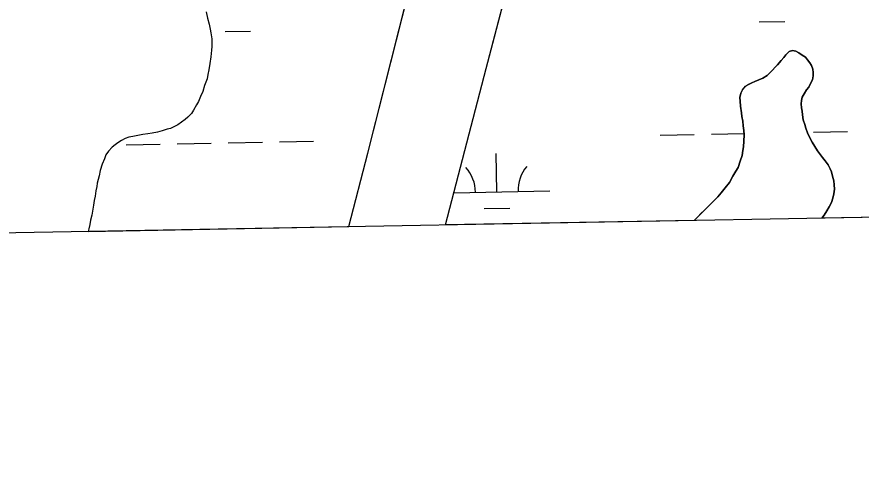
# Model space of a CAD drawing. Extents: x 3925854 to 3964121, y 224593 to 250589.
# Drawn here: x 3943070 to 3943863, y 230028 to 230466 of the extents above; entities that cross this region are included whole.
import ezdxf

# ---------------------------------------------------------------- set-up
doc = ezdxf.new("R2010")
doc.units = 0
for name, color, linetype in [('V-GRID-FRAM', 7, 'Continuous'), ('V-TOPO-SHOR', 7, 'Continuous'), ('V-WETL-SWMP', 7, 'Continuous')]:
    doc.layers.add(name, color=color, linetype=linetype)

msp = doc.modelspace()

# ---------------------------------------------------------------- linework, layer by layer
at = {"layer": 'V-GRID-FRAM'}
msp.add_lwpolyline([(3929791.517, 248207.597), (3961703.892, 248787.859), (3962042.387, 230608.264), (3930114.146, 230027.713), (3929791.517, 248207.597)], dxfattribs=at)
at = {"layer": 'V-TOPO-SHOR'}
for points in [[(3943381.578, 230268.955), (3943399.342, 230337.973), (3943453.118, 230551.067), (3943490.162, 230713.42), (3943507.003, 230776.517), (3943549.028, 230930.529), (3943582.709, 231056.723), (3943621.562, 231224.454), (3943661.975, 231399.427), (3943691.702, 231548.185), (3943711.668, 231647.904), (3943741.266, 231763.104), (3943748.006, 231787.877), (3943752.816, 231819.156), (3943754.766, 231833.859), (3943757.166, 231849.964), (3943759.612, 231861.642), (3943762.976, 231874.493), (3943767.531, 231885.028)], [(3943472.11, 230270.601), (3943510.448, 230417.824), (3943568.101, 230638.136), (3943625.711, 230865.284), (3943686.252, 231099.604)], [(3943247.282, 230470.991), (3943248.74, 230465.064), (3943250.194, 230459.487), (3943251.294, 230454.604), (3943251.679, 230451.113), (3943252.783, 230445.532)], [(3943252.783, 230445.532), (3943252.854, 230438.542), (3943252.539, 230435.044), (3943251.904, 230428.746), (3943250.919, 230422.445), (3943249.932, 230416.491), (3943248.928, 230411.939), (3943248.269, 230408.086), (3943245.885, 230401.77), (3943244.195, 230396.163), (3943242.147, 230391.248), (3943240.097, 230386.683), (3943238.381, 230383.52), (3943235.635, 230378.599), (3943233.57, 230375.433), (3943230.109, 230371.902), (3943227.684, 230369.78), (3943224.215, 230367.298), (3943220.746, 230364.816), (3943217.617, 230363.038), (3943213.791, 230361.251), (3943210.651, 230360.519), (3943206.123, 230359.076), (3943201.591, 230357.982), (3943196.708, 230356.884), (3943192.52, 230356.143), (3943187.982, 230355.748), (3943183.1, 230354.65), (3943178.563, 230353.904), (3943174.725, 230353.165), (3943171.246, 230351.733), (3943167.768, 230349.95), (3943164.295, 230347.818), (3943161.866, 230346.046), (3943159.095, 230343.57), (3943155.634, 230340.041), (3943153.223, 230336.521), (3943151.863, 230332.662), (3943149.817, 230327.747), (3943147.78, 230321.786), (3943146.78, 230316.883), (3943145.769, 230313.376), (3943145.105, 230309.874), (3943144.788, 230306.727), (3943143.78, 230302.52), (3943143.131, 230297.621), (3943142.125, 230293.417), (3943141.47, 230289.216), (3943140.808, 230285.366), (3943139.817, 230279.763), (3943138.816, 230275.208), (3943138.158, 230271.007), (3943137.153, 230266.803), (3943136.563, 230264.5)], [(3943706.333, 230274.86), (3943706.665, 230275.425), (3943709.495, 230278.313), (3943712.323, 230281.2), (3943715.154, 230284.088), (3943718.244, 230286.98), (3943720.558, 230289.603), (3943723.905, 230292.757), (3943728.021, 230296.958), (3943731.361, 230300.892), (3943734.956, 230305.346), (3943739.062, 230310.587), (3943742.384, 230316.34), (3943745.196, 230321.046), (3943747.242, 230324.448), (3943749.259, 230330.447), (3943751.024, 230335.925), (3943751.755, 230340.611), (3943752.243, 230343.994), (3943752.706, 230349.458), (3943752.908, 230355.18), (3943752.605, 230359.336), (3943752.042, 230363.749), (3943751.477, 230368.163), (3943750.654, 230372.574), (3943750.359, 230375.951), (3943749.517, 230382.181), (3943749.208, 230386.857), (3943748.913, 230390.494), (3943749.652, 230394.399), (3943751.438, 230397.797), (3943754.264, 230400.947), (3943757.107, 230402.794), (3943759.949, 230404.383), (3943762.798, 230405.452), (3943766.681, 230407.052), (3943770.304, 230408.647), (3943774.437, 230411.289), (3943777.011, 230413.655), (3943779.586, 230416.28), (3943782.158, 230418.906), (3943784.214, 230421.265), (3943787.554, 230425.199), (3943790.125, 230428.085), (3943792.177, 230430.704), (3943795.265, 230433.856), (3943798.376, 230434.667), (3943801.503, 230433.92), (3943804.119, 230432.386), (3943807.518, 230430.34), (3943810.4, 230428.29), (3943812.501, 230425.971)], [(3943812.501, 230425.971), (3943814.611, 230423.133), (3943816.196, 230420.55), (3943817.531, 230417.183), (3943817.824, 230413.806), (3943817.857, 230410.687), (3943817.113, 230407.042), (3943815.581, 230404.166), (3943813.542, 230400.246), (3943811.489, 230397.625), (3943809.185, 230393.963), (3943807.398, 230390.826), (3943806.65, 230387.698), (3943806.423, 230384.577), (3943806.722, 230380.68), (3943807.273, 230377.567), (3943807.828, 230374.194), (3943808.395, 230369.518), (3943809.738, 230365.113), (3943810.816, 230361.484), (3943812.417, 230357.343), (3943814.545, 230352.424), (3943816.929, 230348.289), (3943819.307, 230344.414), (3943821.688, 230340.279), (3943823.794, 230337.701), (3943826.43, 230334.088), (3943829.063, 230330.735), (3943831.699, 230327.123), (3943833.557, 230323.502), (3943834.888, 230320.397), (3943835.965, 230316.508), (3943837.051, 230312.099), (3943837.35, 230308.203), (3943837.649, 230304.306), (3943837.173, 230299.882), (3943836.176, 230295.712), (3943834.916, 230291.801), (3943832.619, 230287.619), (3943830.579, 230283.699), (3943828.019, 230279.773), (3943825.873, 230277.033)]]:
    msp.add_lwpolyline(points, dxfattribs=at)
at = {"layer": 'V-WETL-SWMP'}
for p, q in [((3943510.447, 230417.825), (3943568.1, 230638.136)), ((3943399.341, 230337.972), (3943437.695, 230489.95)), ((3943247.282, 230470.991), (3943248.741, 230465.064)), ((3943248.741, 230465.064), (3943250.195, 230459.487)), ((3943250.195, 230459.487), (3943251.293, 230454.604)), ((3943766.979, 230461.513), (3943790.975, 230461.95)), ((3943251.293, 230454.604), (3943251.678, 230451.113)), ((3943251.678, 230451.113), (3943252.783, 230445.532)), ((3943265.153, 230452.388), (3943289.149, 230452.825)), ((3943252.783, 230445.532), (3943252.854, 230438.542)), ((3943252.54, 230435.044), (3943251.904, 230428.746)), ((3943252.854, 230438.542), (3943252.54, 230435.044)), ((3943795.265, 230433.856), (3943792.177, 230430.705)), ((3943798.376, 230434.667), (3943795.265, 230433.856)), ((3943801.503, 230433.919), (3943798.376, 230434.667)), ((3943804.118, 230432.386), (3943801.503, 230433.919)), ((3943251.904, 230428.746), (3943250.92, 230422.444)), ((3943787.554, 230425.199), (3943784.214, 230421.266)), ((3943790.124, 230428.085), (3943787.554, 230425.199)), ((3943792.177, 230430.705), (3943790.124, 230428.085)), ((3943807.518, 230430.34), (3943804.118, 230432.386)), ((3943810.399, 230428.29), (3943807.518, 230430.34)), ((3943812.502, 230425.972), (3943810.399, 230428.29)), ((3943814.61, 230423.133), (3943812.502, 230425.972)), ((3943250.92, 230422.444), (3943249.931, 230416.492)), ((3943472.109, 230270.601), (3943510.447, 230417.825)), ((3943782.158, 230418.905), (3943779.585, 230416.28)), ((3943784.214, 230421.266), (3943782.158, 230418.905)), ((3943816.196, 230420.55), (3943814.61, 230423.133)), ((3943817.53, 230417.184), (3943816.196, 230420.55)), ((3943817.824, 230413.807), (3943817.53, 230417.184)), ((3943248.929, 230411.938), (3943248.269, 230408.087)), ((3943249.931, 230416.492), (3943248.929, 230411.938)), ((3943774.437, 230411.289), (3943770.304, 230408.647)), ((3943777.012, 230413.654), (3943774.437, 230411.289)), ((3943779.585, 230416.28), (3943777.012, 230413.654)), ((3943817.113, 230407.041), (3943817.856, 230410.688)), ((3943817.856, 230410.688), (3943817.824, 230413.807)), ((3943245.886, 230401.771), (3943244.195, 230396.162)), ((3943248.269, 230408.087), (3943245.886, 230401.771)), ((3943757.106, 230402.795), (3943754.265, 230400.946)), ((3943759.949, 230404.383), (3943757.106, 230402.795)), ((3943762.798, 230405.452), (3943759.949, 230404.383)), ((3943766.681, 230407.051), (3943762.798, 230405.452)), ((3943770.304, 230408.647), (3943766.681, 230407.051)), ((3943813.542, 230400.246), (3943815.582, 230404.166)), ((3943815.582, 230404.166), (3943817.113, 230407.041)), ((3943244.195, 230396.162), (3943242.148, 230391.248)), ((3943749.652, 230394.4), (3943748.912, 230390.494)), ((3943751.437, 230397.798), (3943749.652, 230394.4)), ((3943754.265, 230400.946), (3943751.437, 230397.798)), ((3943807.398, 230390.826), (3943809.186, 230393.963)), ((3943809.186, 230393.963), (3943811.489, 230397.626)), ((3943811.489, 230397.626), (3943813.542, 230400.246)), ((3943240.097, 230386.683), (3943238.381, 230383.52)), ((3943242.148, 230391.248), (3943240.097, 230386.683)), ((3943748.912, 230390.494), (3943749.208, 230386.857)), ((3943749.208, 230386.857), (3943749.516, 230382.181)), ((3943806.422, 230384.577), (3943806.65, 230387.699)), ((3943806.65, 230387.699), (3943807.398, 230390.826)), ((3943235.635, 230378.599), (3943233.57, 230375.432)), ((3943238.381, 230383.52), (3943235.635, 230378.599)), ((3943749.516, 230382.181), (3943750.359, 230375.951)), ((3943806.721, 230380.68), (3943806.422, 230384.577)), ((3943807.273, 230377.567), (3943806.721, 230380.68)), ((3943807.827, 230374.193), (3943807.273, 230377.567)), ((3943227.685, 230369.78), (3943220.745, 230364.817)), ((3943230.11, 230371.902), (3943227.685, 230369.78)), ((3943233.57, 230375.432), (3943230.11, 230371.902)), ((3943750.359, 230375.951), (3943750.653, 230372.574)), ((3943750.653, 230372.574), (3943751.477, 230368.163)), ((3943808.394, 230369.519), (3943807.827, 230374.193)), ((3943809.738, 230365.114), (3943808.394, 230369.519)), ((3943217.617, 230363.038), (3943213.79, 230361.251)), ((3943220.745, 230364.817), (3943217.617, 230363.038)), ((3943751.477, 230368.163), (3943752.042, 230363.75)), ((3943752.042, 230363.75), (3943752.606, 230359.336)), ((3943810.815, 230361.485), (3943809.738, 230365.114)), ((3943812.417, 230357.342), (3943810.815, 230361.485)), ((3943178.563, 230353.904), (3943174.725, 230353.166)), ((3943183.099, 230354.649), (3943178.563, 230353.904)), ((3943187.981, 230355.747), (3943183.099, 230354.649)), ((3943192.521, 230356.143), (3943187.981, 230355.747)), ((3943196.708, 230356.884), (3943192.521, 230356.143)), ((3943201.59, 230357.982), (3943196.708, 230356.884)), ((3943206.123, 230359.076), (3943201.59, 230357.982)), ((3943210.652, 230360.52), (3943206.123, 230359.076)), ((3943213.79, 230361.251), (3943210.652, 230360.52)), ((3943674.053, 230355.166), (3943706.047, 230355.748)), ((3943722.045, 230356.039), (3943752.805, 230356.598)), ((3943752.606, 230359.336), (3943752.908, 230355.18)), ((3943752.908, 230355.18), (3943752.706, 230349.459)), ((3943814.546, 230352.424), (3943812.417, 230357.342)), ((3943818.029, 230357.784), (3943850.023, 230358.366)), ((3943161.865, 230346.046), (3943159.094, 230343.571)), ((3943164.294, 230347.818), (3943161.865, 230346.046)), ((3943167.768, 230349.95), (3943164.294, 230347.818)), ((3943171.245, 230351.733), (3943167.768, 230349.95)), ((3943174.725, 230353.166), (3943171.245, 230351.733)), ((3943172.228, 230346.041), (3943204.222, 230346.623)), ((3943220.22, 230346.914), (3943252.214, 230347.496)), ((3943268.212, 230347.787), (3943300.206, 230348.369)), ((3943316.204, 230348.659), (3943348.198, 230349.241)), ((3943752.706, 230349.459), (3943752.242, 230343.995)), ((3943816.928, 230348.289), (3943814.546, 230352.424)), ((3943819.306, 230344.414), (3943816.928, 230348.289)), ((3943155.634, 230340.041), (3943153.223, 230336.521)), ((3943159.094, 230343.571), (3943155.634, 230340.041)), ((3943381.578, 230268.955), (3943399.341, 230337.972)), ((3943751.756, 230340.611), (3943751.024, 230335.924)), ((3943752.242, 230343.995), (3943751.756, 230340.611)), ((3943821.688, 230340.279), (3943819.306, 230344.414)), ((3943823.794, 230337.7), (3943821.688, 230340.279)), ((3943826.43, 230334.088), (3943823.794, 230337.7)), ((3943151.864, 230332.662), (3943149.817, 230327.748)), ((3943153.223, 230336.521), (3943151.864, 230332.662)), ((3943520.409, 230301.622), (3943519.754, 230337.616)), ((3943749.259, 230330.447), (3943747.241, 230324.448)), ((3943751.024, 230335.924), (3943749.259, 230330.447)), ((3943829.063, 230330.735), (3943826.43, 230334.088)), ((3943831.699, 230327.122), (3943829.063, 230330.735)), ((3943147.78, 230321.786), (3943146.781, 230316.882)), ((3943149.817, 230327.748), (3943147.78, 230321.786)), ((3943747.241, 230324.448), (3943745.195, 230321.047)), ((3943833.556, 230323.502), (3943831.699, 230327.122)), ((3943834.887, 230320.396), (3943833.556, 230323.502)), ((3943146.781, 230316.882), (3943145.768, 230313.377)), ((3943742.383, 230316.34), (3943739.062, 230310.587)), ((3943745.195, 230321.047), (3943742.383, 230316.34)), ((3943835.966, 230316.507), (3943834.887, 230320.396)), ((3943837.051, 230312.099), (3943835.966, 230316.507)), ((3943144.787, 230306.726), (3943143.781, 230302.521)), ((3943145.105, 230309.875), (3943144.787, 230306.726)), ((3943145.768, 230313.377), (3943145.105, 230309.875)), ((3943739.062, 230310.587), (3943734.956, 230305.346)), ((3943837.35, 230308.203), (3943837.051, 230312.099)), ((3943837.649, 230304.306), (3943837.35, 230308.203)), ((3943143.781, 230302.521), (3943143.131, 230297.621)), ((3943479.996, 230300.887), (3943570.4, 230302.531)), ((3943731.362, 230300.891), (3943728.022, 230296.958)), ((3943734.956, 230305.346), (3943731.362, 230300.891)), ((3943836.177, 230295.713), (3943837.174, 230299.882)), ((3943837.174, 230299.882), (3943837.649, 230304.306)), ((3943142.125, 230293.417), (3943141.469, 230289.216)), ((3943143.131, 230297.621), (3943142.125, 230293.417)), ((3943723.905, 230292.757), (3943720.558, 230289.603)), ((3943728.022, 230296.958), (3943723.905, 230292.757)), ((3943832.619, 230287.618), (3943834.916, 230291.801)), ((3943834.916, 230291.801), (3943836.177, 230295.713)), ((3943140.809, 230285.365), (3943139.817, 230279.762)), ((3943141.469, 230289.216), (3943140.809, 230285.365)), ((3943508.691, 230285.975), (3943532.687, 230286.412)), ((3943715.154, 230284.089), (3943706.664, 230275.425)), ((3943718.245, 230286.98), (3943715.154, 230284.089)), ((3943720.558, 230289.603), (3943718.245, 230286.98)), ((3944255.267, 230284.841), (3943825.873, 230277.033)), ((3943828.019, 230279.773), (3943830.579, 230283.698)), ((3943830.579, 230283.698), (3943832.619, 230287.618)), ((3943138.815, 230275.208), (3943138.158, 230271.007)), ((3943139.817, 230279.762), (3943138.815, 230275.208)), ((3943706.332, 230274.86), (3943472.109, 230270.601)), ((3943706.664, 230275.425), (3943706.332, 230274.86)), ((3943825.873, 230277.033), (3943828.019, 230279.773)), ((3943136.563, 230264.5), (3943381.578, 230268.955)), ((3943137.152, 230266.803), (3943136.563, 230264.5)), ((3943138.158, 230271.007), (3943137.152, 230266.803))]:
    msp.add_line(p, q, dxfattribs=at)
for centre, start, end in [((3943465.166, 230301.093), 0.269879, 41.813537), ((3943575.634, 230303.101), 140.269876, 181.813534)]:
    msp.add_arc(centre, 35.246, start, end, dxfattribs=at)

doc.saveas('drawing.dxf')
